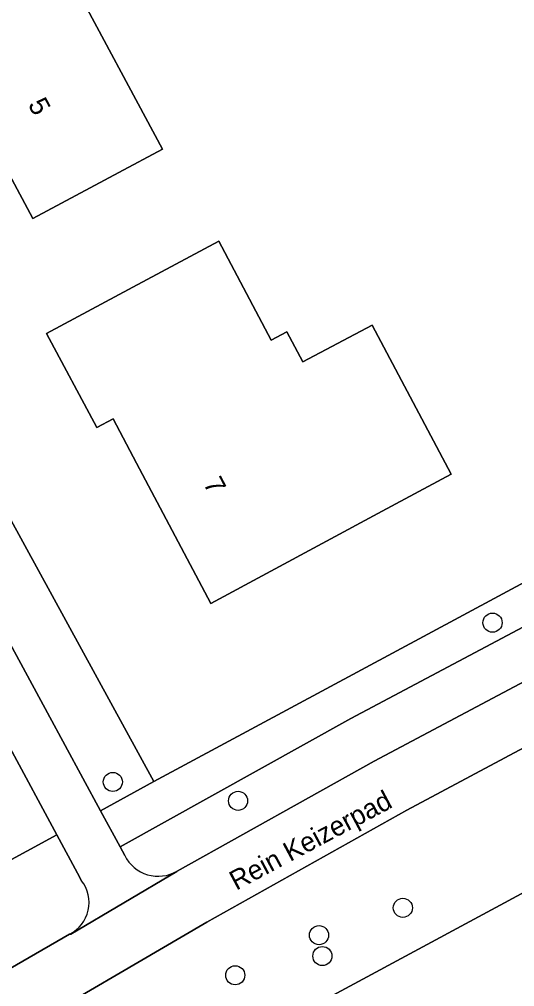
# Model space of a CAD drawing. Extents: x 157320 to 158835, y 386650 to 388491.
# Drawn here: x 158010.55 to 158035.89, y 387131.65 to 387181.2 of the extents above; entities that cross this region are included whole.
import ezdxf

# ---------------------------------------------------------------- set-up
doc = ezdxf.new("R2010")
doc.units = 0
for name, color, linetype in [('IMGEO_Berm_groen', 7, 'Continuous'), ('IMGEO_Boom', 7, 'Continuous'), ('IMGEO_Erf', 7, 'Continuous'), ('IMGEO_Fietspad_gesloten', 7, 'Continuous'), ('IMGEO_Groenvoorziening', 7, 'Continuous'), ('IMGEO_Openbare_ruimte_label', 7, 'Continuous'), ('IMGEO_Pand', 7, 'Continuous'), ('IMGEO_Pand_nummerreeks', 7, 'Continuous')]:
    doc.layers.add(name, color=color, linetype=linetype)

msp = doc.modelspace()

# ---------------------------------------------------------------- linework, layer by layer
at = {"layer": 'IMGEO_Berm_groen'}
for points in [[(158098.932, 387180.524), (158096.783, 387182.213), (158027.513, 387145.396), (158015.703, 387138.809), (158015.941, 387138.369)], [(158018.615, 387137.571), (158028.709, 387143.2), (158098.932, 387180.524)], [(158106.829, 387174.325), (158103.493, 387176.942), (158101.344, 387178.628), (158030.381, 387140.686), (158020.137, 387134.964), (158009.746, 387128.882), (158000, 387123.647), (157957.222, 387100.668), (157953.856, 387098.86), (157952.276, 387097.935)], [(157952.086, 387095.897), (157952.63, 387095.04), (157954.577, 387092.377), (157958.343, 387094.408), (158037.112, 387136.881), (158106.829, 387174.325)], [(158013.733, 387137.079), (158013.529, 387137.458), (158012.462, 387139.437), (158008.036, 387137.014), (158005.32, 387135.557), (158001.378, 387133.434), (157972.924, 387118.184), (157955.738, 387108.956), (157947.45, 387105.263), (157948.955, 387101.513)], [(158005.928, 387130.197), (158013.118, 387134.334)]]:
    msp.add_lwpolyline(points, dxfattribs=at)
for centre, radius, start, end in [((158017.649, 387139.214), 1.906, 206.3299, 300.4368), ((158012.281, 387135.963), 1.832, 297.2075, 37.5361)]:
    msp.add_arc(centre, radius, start, end, dxfattribs=at)
at = {"layer": 'IMGEO_Boom'}
for centre in [(158034.76, 387150.296), (158015.331, 387142.139), (158021.738, 387141.171), (158030.172, 387135.689), (158025.881, 387134.292), (158026.053, 387133.221), (158021.594, 387132.236)]:
    msp.add_circle(centre, 0.489, dxfattribs=at)
at = {"layer": 'IMGEO_Erf'}
for points in [[(158028.006, 387234.948), (158028.008, 387234.755), (158011.314, 387224.652), (158010.391, 387224.068), (158008.21, 387222.708), (158003.847, 387219.918), (158001.936, 387218.855), (158000, 387217.682), (157991.613, 387212.573), (157983.543, 387207.885), (157983.105, 387207.103), (157982.905, 387206.23), (157989.606, 387193.874), (157990.07, 387193.018), (157992.639, 387188.28), (157993.823, 387186.097), (157995.692, 387182.525), (157999.25, 387175.832), (158000.209, 387174.027), (158003.903, 387167.079), (158010.031, 387155.712), (158017.427, 387142.155), (158094.77, 387183.795)], [(158037.112, 387136.881), (157958.343, 387094.408), (157976.161, 387072.845), (157979.736, 387068.538), (158000, 387079.38), (158001.909, 387080.4), (158005.465, 387082.305), (158007.056, 387083.156), (158008.759, 387084.067), (158026.431, 387093.464), (158029.806, 387095.432), (158030.803, 387095.859), (158041.408, 387101.597)]]:
    msp.add_lwpolyline(points, dxfattribs=at)
for points in [[(158017.875, 387174.549), (158015.644, 387173.356), (158011.234, 387170.998), (158007.457, 387178.064), (158007.986, 387178.348), (158007.043, 387180.107), (158006.513, 387179.823), (158003.586, 387178.257), (158000, 387184.94), (157999.786, 387185.339), (158000, 387185.454), (158004.194, 387187.699), (158010.667, 387191.165), (158014.459, 387184.075), (158013.154, 387183.377)], [(158024.239, 387165.185), (158025.052, 387163.651), (158028.598, 387165.53), (158032.64, 387157.906), (158029.107, 387156.002), (158020.339, 387151.277), (158016.544, 387158.467), (158015.34, 387160.741), (158014.504, 387160.298), (158011.942, 387165.112), (158016.348, 387167.476), (158020.746, 387169.836), (158023.437, 387164.76)]]:
    msp.add_lwpolyline(points, close=True, dxfattribs=at)
at = {"layer": 'IMGEO_Fietspad_gesloten'}
for points in [[(158000, 387123.647), (158009.746, 387128.882), (158020.137, 387134.964), (158030.381, 387140.686), (158101.344, 387178.628), (158098.932, 387180.524), (158028.709, 387143.2), (158018.615, 387137.571), (158018.613, 387137.559), (158013.181, 387134.341), (158013.118, 387134.334), (158005.928, 387130.197), (158000, 387127.02), (157956.663, 387103.791), (157952.358, 387101.483), (157950.862, 387100.617), (157949.391, 387099.766)], [(158014.699, 387140.662), (158007.445, 387154.051), (158005.234, 387152.84), (158012.462, 387139.437), (158013.529, 387137.458), (158013.733, 387137.079)], [(158015.941, 387138.369), (158015.703, 387138.809), (158014.699, 387140.662)], [(158013.118, 387134.334), (158013.181, 387134.341), (158018.613, 387137.559), (158018.615, 387137.571)]]:
    msp.add_lwpolyline(points, dxfattribs=at)
for centre, radius, start, end in [((158017.649, 387139.214), 1.906, 206.3299, 300.4368), ((158012.281, 387135.963), 1.832, 297.2075, 37.5361)]:
    msp.add_arc(centre, radius, start, end, dxfattribs=at)
at = {"layer": 'IMGEO_Groenvoorziening'}
for points in [[(158015.703, 387138.809), (158027.513, 387145.396), (158096.783, 387182.213), (158094.77, 387183.795), (158017.427, 387142.155), (158014.699, 387140.662)], [(158007.349, 387154.231), (158007.445, 387154.051), (158014.699, 387140.662), (158017.427, 387142.155), (158010.031, 387155.712)]]:
    msp.add_lwpolyline(points, close=True, dxfattribs=at)
msp.add_lwpolyline([(157997.335, 387165.118), (157996.939, 387165.271), (157996.566, 387165.393), (157996.19, 387165.506), (157992.021, 387166.702), (157992.39, 387166.018), (157992.422, 387165.958), (158000, 387151.922), (158005.286, 387142.131), (158008.036, 387137.014), (158012.462, 387139.437), (158005.234, 387152.84), (158002.467, 387157.463), (157998.516, 387164.156)], dxfattribs=at)
at = {"layer": 'IMGEO_Pand'}
for points in [[(158015.644, 387173.356), (158017.875, 387174.549), (158013.154, 387183.377), (158014.459, 387184.075), (158010.667, 387191.165), (158004.194, 387187.699), (158000, 387185.454), (157999.786, 387185.339), (158000, 387184.94), (158003.586, 387178.257), (158006.513, 387179.823), (158007.043, 387180.107), (158007.986, 387178.348), (158007.457, 387178.064), (158011.234, 387170.998)], [(158024.239, 387165.185), (158023.437, 387164.76), (158020.746, 387169.836), (158016.348, 387167.476), (158011.942, 387165.112), (158014.504, 387160.298), (158015.34, 387160.741), (158016.544, 387158.467), (158020.339, 387151.277), (158029.107, 387156.002), (158032.64, 387157.906), (158028.598, 387165.53), (158025.052, 387163.651)]]:
    msp.add_lwpolyline(points, close=True, dxfattribs=at)

# ---------------------------------------------------------------- texts
at = {"layer": 'IMGEO_Openbare_ruimte_label'}
msp.add_text('Rein Keizerpad', height=1, rotation=28.1028, dxfattribs=at).set_placement((158021.643, 387136.563))
at = {"layer": 'IMGEO_Pand_nummerreeks'}
for s, rotation, p in [('5', 298.1259, (158010.967, 387176.843)), ('7', 297.8455, (158019.939, 387157.429))]:
    msp.add_text(s, height=1, rotation=rotation, dxfattribs=at).set_placement(p)

doc.saveas('drawing.dxf')
